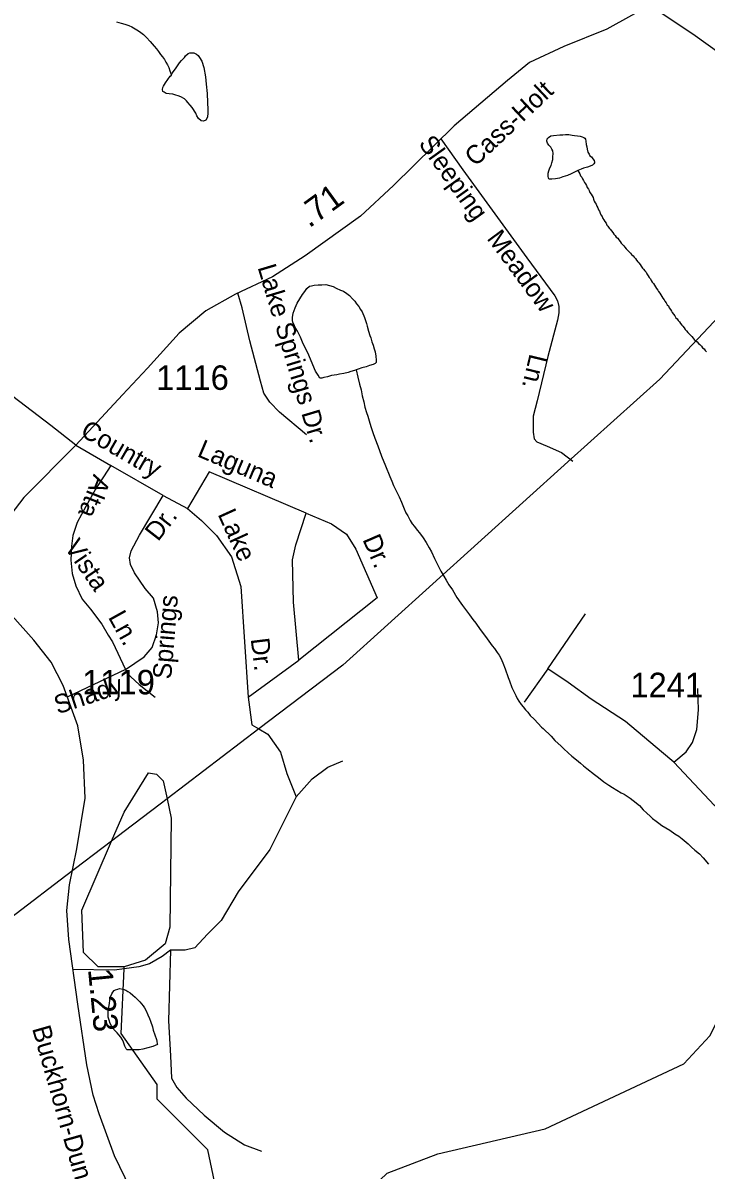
# Model space of a CAD drawing. Extents: x 2001466 to 2224147, y 644118 to 847247.
# Drawn here: x 2037525 to 2041017, y 673026 to 678885 of the extents above; entities that cross this region are included whole.
import ezdxf

# ---------------------------------------------------------------- set-up
doc = ezdxf.new("R2010")
doc.units = 0
for name, color, linetype in [('Exist Hydrographic Creek Single Shore', 7, 'Continuous'), ('Exist Hydrographic Misc Water Feature', 7, 'Continuous'), ('Exist Road Non-System Type 51', 7, 'Continuous'), ('Exist Road Non-System Type 51 Label', 7, 'Continuous'), ('Exist Road Secondary Mileage Hundredths English Label', 7, 'Continuous'), ('Exist Road Secondary Type 51 Attributed', 7, 'Continuous'), ('Exist Road Secondary Type 51 Label', 7, 'Continuous'), ('Exist Road Secondary Type 51 Number Label', 7, 'Continuous'), ('Exist Utilities Electrical Transmission Line', 7, 'Continuous')]:
    doc.layers.add(name, color=color, linetype=linetype)

msp = doc.modelspace()

# ---------------------------------------------------------------- linework, layer by layer
at = {"layer": 'Exist Hydrographic Creek Single Shore'}
msp.add_lwpolyline([(2038788.6, 672274), (2038930.7, 672300.6), (2039029.5, 672374), (2039278.6, 672907.1), (2039387.5, 673009.9), (2039645.7, 673109.6), (2040194.6, 673236.3), (2040902.7, 673569.6), (2041035.5, 673711.3), (2041110.6, 673860.7), (2041617.7, 674513.2), (2041766.5, 674605.3), (2042058.7, 674697.8), (2042616.7, 674673.3)], dxfattribs=at)
at = {"layer": 'Exist Hydrographic Misc Water Feature'}
msp.add_line((2038043.1, 674053.8), (2038043.6, 674064.1), dxfattribs=at)
for points in [[(2038004, 678890), (2038028, 678884), (2038046.1, 678878), (2038066, 678872.1), (2038082, 678864.1), (2038098.2, 678854.1), (2038116.2, 678844.1), (2038128.1, 678836.2), (2038142.2, 678826.2), (2038156.2, 678810.2), (2038176.1, 678790.3), (2038196.4, 678766.3), (2038208.3, 678752.3), (2038218.3, 678738.3), (2038228.4, 678724.4), (2038238.2, 678712.4), (2038248.5, 678698.4), (2038256.5, 678684.5), (2038264.5, 678670.5), (2038270.4, 678656.5), (2038276.4, 678640.5), (2038280.5, 678626.5), (2038282.5, 678616.5)], [(2038282.5, 678616.5), (2038288.5, 678628.5), (2038304.4, 678650.5), (2038326.4, 678680.6), (2038336.4, 678692.6), (2038350.4, 678708.6), (2038356.3, 678716.7), (2038370.3, 678728.6), (2038378.3, 678732.6), (2038388.3, 678732.6), (2038398.4, 678732.7), (2038412.3, 678724.7), (2038420.3, 678718.7), (2038428.3, 678708.8), (2038440.4, 678688.8), (2038450.4, 678656.8), (2038458.4, 678608.8), (2038462.5, 678572.9), (2038466.6, 678524.8), (2038468.7, 678478.9), (2038470.7, 678442.9), (2038470.7, 678424.9), (2038468.9, 678402.9), (2038460.9, 678388.9), (2038449, 678382.8), (2038436.9, 678384.8), (2038423, 678396.8), (2038415, 678410.8), (2038408.8, 678424.8), (2038390.8, 678452.7), (2038380.7, 678464.7), (2038368.8, 678478.7), (2038360.8, 678486.6), (2038350.6, 678496.7), (2038332.7, 678506.6), (2038318.6, 678512.6), (2038306.7, 678516.6), (2038290.7, 678520.5), (2038272.7, 678522.5), (2038256.7, 678524.5), (2038246.6, 678530.5), (2038240.7, 678534.5), (2038238.6, 678544.5), (2038240.7, 678554.5), (2038244.6, 678562.5), (2038254.6, 678578.4), (2038278.6, 678612.5), (2038282.5, 678616.5)], [(2040360.9, 678130.5), (2040341, 678120.4), (2040327.1, 678114.4), (2040309, 678106.3), (2040285, 678098.3), (2040267.2, 678092.3), (2040247.1, 678088.3), (2040229.1, 678086.2), (2040217.2, 678086.2), (2040213.1, 678088.2), (2040211.2, 678092.2), (2040209.2, 678102.2), (2040209.2, 678118.2), (2040213.1, 678130.2), (2040219, 678144.2), (2040225, 678156.2), (2040229.1, 678170.2), (2040233, 678188.2), (2040233, 678200.2), (2040234.8, 678218.2), (2040233, 678232.2), (2040228.9, 678240.2), (2040222.9, 678250.2), (2040212.9, 678260.2), (2040206.7, 678270.2), (2040202.8, 678280.2), (2040204.7, 678292.1), (2040210.8, 678300.1), (2040222.7, 678308.1), (2040236.9, 678310.2), (2040268.8, 678314.2), (2040284.8, 678314.2), (2040298.8, 678314.3), (2040314.8, 678314.3), (2040332.8, 678312.4), (2040344.7, 678310.4), (2040358.9, 678308.4), (2040372.8, 678306.4), (2040382.9, 678302.4), (2040392.7, 678300.5), (2040396.8, 678296.5), (2040400.7, 678290.5), (2040402.7, 678280.5), (2040404.8, 678264.5), (2040406.8, 678252.5), (2040408.9, 678240.5), (2040412.8, 678224.5), (2040418.9, 678214.5), (2040422.8, 678206.6), (2040430.8, 678200.6), (2040438.8, 678190.6), (2040445, 678182.6), (2040446.8, 678174.6), (2040447, 678170.6), (2040442.9, 678164.6), (2040437, 678158.6), (2040425.1, 678152.6), (2040410.9, 678148.5), (2040391.1, 678142.5), (2040379, 678138.5), (2040360.9, 678130.5)], [(2040360.9, 678130.5), (2040367.1, 678122.5), (2040371, 678114.5), (2040375.1, 678104.5), (2040381.2, 678096.5), (2040385.1, 678088.5), (2040391.1, 678080.5), (2040395.2, 678070.5), (2040401.1, 678062.5), (2040405.2, 678054.5), (2040409.1, 678044.6), (2040415.3, 678036.6), (2040419.4, 678028.6), (2040423.2, 678018.6), (2040429.2, 678010.6), (2040435.3, 678002.6), (2040439.2, 677992.7), (2040441.3, 677984.6), (2040445.2, 677974.6), (2040449.3, 677966.6), (2040455.4, 677958.6), (2040459.3, 677948.6), (2040463.4, 677940.6), (2040467.3, 677930.7), (2040471.4, 677922.7), (2040475.3, 677912.7), (2040479.4, 677904.7), (2040485.4, 677896.7), (2040489.5, 677886.7), (2040493.6, 677878.7), (2040499.5, 677870.8), (2040505.5, 677862.8), (2040509.6, 677852.8), (2040515.5, 677846.8), (2040521.5, 677836.8), (2040527.4, 677830.8), (2040533.6, 677822.8), (2040539.7, 677814.8), (2040545.7, 677806.8), (2040551.6, 677798.8), (2040557.6, 677790.9), (2040565.6, 677784.9), (2040571.7, 677776.9), (2040577.7, 677768.9), (2040583.6, 677760.9), (2040589.5, 677753), (2040595.7, 677747), (2040601.6, 677739), (2040607.8, 677731), (2040615.8, 677725), (2040621.7, 677717), (2040629.7, 677709), (2040635.7, 677703), (2040643.7, 677695), (2040649.8, 677689.1), (2040655.8, 677681.1), (2040661.9, 677673.1), (2040667.9, 677665.1), (2040673.8, 677659.1), (2040679.8, 677651.2), (2040685.9, 677643.2), (2040691.9, 677633.2), (2040697.8, 677627.2), (2040704, 677619.2), (2040709.9, 677611.2), (2040713.8, 677603.2), (2040720, 677593.2), (2040725.9, 677585.2), (2040732.1, 677577.2), (2040736, 677569.2), (2040741.9, 677561.3), (2040748.1, 677553.3), (2040754, 677545.3), (2040757.9, 677537.3), (2040764, 677529.3), (2040770.2, 677519.4), (2040774.1, 677513.4), (2040780, 677505.4), (2040786.2, 677495.4), (2040790.1, 677487.3), (2040796, 677479.3), (2040802.2, 677471.4), (2040806.1, 677463.4), (2040812.2, 677455.4), (2040818.2, 677445.4), (2040824.3, 677439.4), (2040828.2, 677429.4), (2040834.2, 677421.4), (2040840.3, 677413.4), (2040844.2, 677405.4), (2040850.2, 677397.5), (2040856.3, 677389.5), (2040862.3, 677379.5), (2040868.4, 677373.5), (2040874.4, 677365.5), (2040880.3, 677357.5), (2040886.3, 677349.5), (2040892.4, 677341.6), (2040898.4, 677335.6), (2040904.3, 677327.6)], [(2039229, 677112.5), (2039219.2, 677110.5), (2039201.1, 677104.5), (2039187.2, 677100.4), (2039165, 677094.4), (2039143.1, 677090.4), (2039129.2, 677088.4), (2039103.1, 677084.3), (2039081.2, 677078.2), (2039063.1, 677074.2), (2039053.3, 677070.2), (2039043.2, 677070.2), (2039035, 677086.2), (2039021.1, 677106.1), (2038980.9, 677200), (2038964.9, 677232), (2038954.9, 677254), (2038944.8, 677280), (2038928.8, 677309.9), (2038920.8, 677323.9), (2038912.8, 677337.9), (2038904.8, 677355.9), (2038902.6, 677365.9), (2038902.6, 677379.9), (2038906.7, 677401.9), (2038916.5, 677429.9), (2038926.6, 677453.9), (2038940.5, 677475.9), (2038954.5, 677497.9), (2038966.4, 677514), (2038976.4, 677528), (2038990.3, 677540), (2039000.4, 677542.1), (2039014.3, 677546.1), (2039034.4, 677548.1), (2039052.3, 677548.1), (2039074.2, 677548.2), (2039110.3, 677538.2), (2039126.3, 677530.2), (2039148.4, 677520.3), (2039164.4, 677514.3), (2039180.4, 677502.4), (2039194.4, 677492.4), (2039210.4, 677476.4), (2039222.5, 677464.5), (2039230.5, 677450.5), (2039242.6, 677436.5), (2039250.6, 677420.5), (2039258.6, 677408.6), (2039270.7, 677380.5), (2039280.7, 677350.5), (2039284.6, 677336.6), (2039290.7, 677310.6), (2039298.7, 677288.6), (2039302.8, 677276.6), (2039308.8, 677256.6), (2039314.9, 677238.7), (2039320.9, 677220.7), (2039324.8, 677204.7), (2039328.9, 677182.7), (2039330.9, 677162.7), (2039330.9, 677150.7), (2039325, 677144.7), (2039314.9, 677140.7), (2039296.9, 677134.6), (2039279.1, 677128.6), (2039256.9, 677122.6), (2039239.1, 677116.5), (2039229, 677112.5)], [(2040904.3, 677327.6), (2040910.5, 677319.6), (2040916.4, 677311.6), (2040924.4, 677303.6), (2040930.5, 677297.6), (2040936.5, 677289.6), (2040944.5, 677283.6), (2040950.4, 677275.7), (2040956.4, 677267.7), (2040964.4, 677261.7), (2040970.5, 677255.7), (2040978.5, 677247.7), (2040984.5, 677241.8), (2040992.7, 677233.8), (2040998.6, 677225.8), (2041006.6, 677219.8), (2041012.6, 677211.8), (2041018.5, 677205.8)], [(2039229, 677112.5), (2039237, 677076.5), (2039245.2, 677040.6), (2039253.2, 677010.6), (2039259.4, 676980.6), (2039267.4, 676950.6), (2039273.3, 676922.6), (2039281.5, 676894.7), (2039287.5, 676876.7), (2039297.5, 676840.7), (2039305.5, 676818.7), (2039313.5, 676792.8), (2039323.8, 676764.8), (2039339.8, 676724.8), (2039357.8, 676672.8), (2039377.9, 676622.9), (2039400, 676568.9), (2039410.1, 676544.9), (2039420.1, 676523), (2039434.1, 676491), (2039448.2, 676465.1), (2039460.1, 676437), (2039474.3, 676403.1), (2039482.3, 676383.1), (2039492.3, 676367.1), (2039504.4, 676343.2), (2039514.5, 676327.2), (2039526.6, 676313.2), (2039540.5, 676295.2), (2039552.4, 676281.3), (2039570.6, 676255.3), (2039586.6, 676231.3), (2039600.8, 676203.4), (2039612.7, 676183.4), (2039628.7, 676149.5), (2039638.9, 676129.5), (2039648.8, 676109.4), (2039660.9, 676085.5), (2039676.9, 676059.5), (2039689, 676039.5), (2039702.9, 676015.6), (2039720.9, 675989.6), (2039743.1, 675949.7), (2039763, 675921.7), (2039771.2, 675909.7), (2039807.3, 675861.8), (2039825.3, 675837.8), (2039839.3, 675819.9), (2039861.4, 675787.9), (2039889.5, 675752), (2039923.5, 675704.1), (2039935.6, 675690.1), (2039949.6, 675670.1), (2039959.6, 675656.1), (2039967.6, 675640.2), (2039977.7, 675616.1), (2039989.8, 675586.2), (2040005.8, 675542.2), (2040011.7, 675524.3), (2040023.8, 675490.3), (2040032, 675474.3), (2040043.9, 675450.3), (2040051.9, 675434.3), (2040059.9, 675420.3), (2040072, 675404.4), (2040082, 675392.4), (2040094.1, 675376.4), (2040106, 675364.5), (2040118.1, 675348.5), (2040138.2, 675328.5), (2040158.1, 675306.6), (2040176.2, 675288.6), (2040184.2, 675280.6), (2040224.3, 675242.7), (2040244.2, 675220.7), (2040276.2, 675190.8), (2040290.4, 675176.8), (2040312.5, 675156.8), (2040330.4, 675140.9), (2040354.4, 675121), (2040374.4, 675105), (2040390.6, 675091), (2040406.6, 675077), (2040446.6, 675047.1), (2040466.7, 675031.2), (2040494.6, 675009.2), (2040520.6, 674991.3), (2040538.7, 674979.3), (2040560.6, 674967.3), (2040582.8, 674953.4), (2040598.8, 674945.4), (2040628.7, 674925.4), (2040644.7, 674913.5), (2040676.7, 674887.6), (2040694.9, 674865.6), (2040714.8, 674849.6), (2040730.8, 674833.7), (2040742.9, 674821.7), (2040761, 674807.8), (2040775.1, 674797.8)], [(2037978.6, 674706.3), (2038042.6, 674854.9), (2038166.6, 675055.7), (2038208.7, 675048.3), (2038241.7, 675014.8), (2038262.1, 674922.1)], [(2038262.1, 674922.1), (2038283.7, 674823.7), (2038276.8, 674266.1), (2038251.7, 674181.3), (2038151.7, 674098), (2038043.6, 674064.1)], [(2040775.1, 674797.8), (2040791.1, 674785.9), (2040831.1, 674761.9), (2040856.9, 674744), (2040877, 674732), (2040895.1, 674718), (2040925.2, 674692.1), (2040943.1, 674676.1), (2040959, 674660.2), (2040983.2, 674642.2), (2041001.3, 674620.2), (2041029.2, 674588.3)], [(2038043.6, 674064.1), (2037910.7, 674063.5), (2037835.7, 674137.3), (2037826.7, 674354), (2037978.6, 674706.3)], [(2038788.6, 672274), (2038788.6, 672349.4), (2038537.6, 672813.9), (2038470.5, 673130.2), (2038211.6, 673388.1), (2038211.6, 673463.6), (2038027.6, 673723.2), (2038043.1, 674053.8)], [(2038119.5, 673641.1), (2038095.5, 673640.9), (2038057.6, 673640.9), (2038053.5, 673644.9), (2038045.5, 673658.9), (2038039.5, 673678.9), (2038033.6, 673690.8), (2038025.4, 673704.8), (2038015.3, 673716.8), (2038007.3, 673726.8), (2037997.5, 673736.8), (2037983.3, 673752.8), (2037977.4, 673762.7), (2037971.2, 673774.7), (2037965.3, 673792.7), (2037961.2, 673806.7), (2037961.2, 673832.7), (2037965.1, 673856.7), (2037967.1, 673878.7), (2037969.2, 673892.7), (2037971.2, 673900.7), (2037974.9, 673914.7), (2037979, 673926.7), (2037985, 673934.7), (2037991.1, 673942.7), (2037999.1, 673946.8), (2038011, 673950.8)], [(2038011, 673950.8), (2038019, 673952.8), (2038037.1, 673950.8), (2038051, 673944.8), (2038061, 673938.8), (2038072.9, 673930.9), (2038087.1, 673918.9), (2038099, 673909), (2038111.1, 673897), (2038123.2, 673885), (2038131.2, 673875), (2038139.2, 673865), (2038147.2, 673855), (2038155.2, 673839.1), (2038163.2, 673819.1), (2038171.4, 673801.1), (2038177.3, 673787.1), (2038187.4, 673757.2), (2038191.5, 673741.2), (2038199.5, 673717.2), (2038207.5, 673693.1), (2038209.3, 673685.2), (2038211.6, 673671.2), (2038213.6, 673667.2), (2038189.6, 673657.1), (2038137.5, 673643.1), (2038119.5, 673641.1)]]:
    msp.add_lwpolyline(points, dxfattribs=at)
at = {"layer": 'Exist Road Non-System Type 51'}
for p, q in [((2038241.3, 676471.5), (2038365.9, 676405.7)), ((2040207.8, 675585.9), (2040400.5, 675867)), ((2038676.4, 675441.1), (2038935.6, 675630.2)), ((2040207.8, 675585.9), (2040087.8, 675415.4))]:
    msp.add_line(p, q, dxfattribs=at)
for points in [[(2039660.8, 678292.2), (2039773.1, 678134.7), (2040100.5, 677685.4), (2040243.5, 677491.8), (2040258.2, 677465), (2040264.9, 677436.9), (2040264.9, 677404.8), (2040256.9, 677366.1), (2040208.7, 677181.5), (2040153.9, 676954.8), (2040133.9, 676877.2), (2040132.6, 676831.7), (2040132.6, 676795.6), (2040137.9, 676760.9), (2040151.3, 676744.8), (2040204.7, 676723.4), (2040278.2, 676691.3), (2040335.7, 676645.9)], [(2038973.9, 676781.5), (2038836.3, 676897.8), (2038786.8, 676948.6), (2038757.4, 676994.1), (2038740.1, 677055.6), (2038685.3, 677261.5), (2038645.2, 677430), (2038624.4, 677505.5)], [(2037795.3, 676728.2), (2037974, 676624.2)], [(2037974, 676624.2), (2037896.5, 676503.9), (2037847.1, 676415.6), (2037803, 676334), (2037780.3, 676267.2), (2037773.6, 676212.4), (2037770.9, 676140.4), (2037776.3, 676073.6), (2037795, 676010.7), (2037828.4, 675942.5), (2037871.1, 675891.7), (2037928.6, 675814.2), (2037960.7, 675758), (2037983.4, 675724.6), (2038050.2, 675582.6)], [(2038241.3, 676471.5), (2037974, 676624.2)], [(2038973.4, 676381.1), (2038476.5, 676591.8), (2038365.9, 676405.7)], [(2038050.2, 675582.6), (2038145.1, 675648.1), (2038185.2, 675694.9), (2038207.9, 675760.4), (2038218.6, 675820.6), (2038213.3, 675876.7), (2038191.9, 675946.3), (2038150.4, 675997.1), (2038095.7, 676077.3), (2038075.6, 676118.8), (2038070.3, 676153.5), (2038078.3, 676188.3), (2038121, 676269.6), (2038241.3, 676471.5)], [(2038365.9, 676405.7), (2038438.7, 676343.3), (2038514.4, 676267.7), (2038591.7, 676158.3), (2038639.8, 676005.9), (2038676.4, 675441.1)], [(2038935.6, 675630.2), (2038908.6, 675927.3), (2038903.2, 676143.4), (2038919.4, 676219.1), (2038973.4, 676381.1)], [(2038973.4, 676381.1), (2039103, 676327.1), (2039178.6, 676273.1), (2039227.2, 676197.5), (2039335.2, 675948.9), (2038935.6, 675630.2)], [(2038050.2, 675582.6), (2037752, 675442.2)], [(2038050.2, 675582.6), (2038055.3, 675565.4), (2038120.1, 675505.9), (2038201.1, 675441.1)], [(2040852, 675109.1), (2040915.2, 675162.8), (2040946.8, 675210.1), (2040968.9, 675276.5), (2040978.4, 675377.5), (2040975.2, 675484.9)], [(2038676.4, 675441.1), (2038695.3, 675300.7), (2038731.1, 675279.1)], [(2038731.1, 675279.1), (2038776.3, 675252), (2038841.1, 675160.2), (2038873.5, 675052.1), (2038922.1, 674933.3)], [(2038922.1, 674933.3), (2039003.1, 675025.1), (2039084.1, 675084.6), (2039159.7, 675117)], [(2038922.1, 674933.3), (2038787.1, 674663.2), (2038625.1, 674447.1), (2038538.7, 674301.2), (2038468.4, 674231), (2038403.6, 674160.7), (2038355, 674149.9), (2038279.4, 674149.9)], [(2038279.4, 674149.9), (2038236.2, 674117.5), (2038171.4, 674079.7), (2038117.4, 674063.5), (2038043.1, 674053.8)], [(2038279.4, 674149.9), (2038268.6, 673788), (2038279.4, 673609.7), (2038284.8, 673496.2), (2038311.8, 673447.6), (2038360.4, 673393.6), (2038452.2, 673307.2), (2038554.9, 673220.7), (2038657.5, 673155.9), (2038743.9, 673123.5)], [(2038043.1, 674053.8), (2037993.2, 674047.3), (2037781, 674051.4)]]:
    msp.add_lwpolyline(points, dxfattribs=at)
at = {"layer": 'Exist Road Secondary Type 51 Attributed'}
for points in [[(2040729.4, 678974), (2040636, 678923.3), (2040509.3, 678853.6), (2040289.7, 678764.9), (2040114.5, 678682.5), (2040002.6, 678591.6), (2039729.2, 678359.2), (2039418.9, 678055), (2039250, 677898.7), (2038968.1, 677695.8), (2038801.3, 677588.1), (2038611.3, 677499.4), (2038459.3, 677414.9), (2038324.2, 677300.8), (2038161.6, 677121.2), (2038033.9, 676986), (2037795.3, 676728.2)], [(2043108.3, 677828), (2042846.4, 677908.2), (2042053.6, 678130), (2041878.4, 678187), (2041760.2, 678252.5), (2041561.7, 678375.1), (2041214.4, 678637), (2040961.1, 678818.7), (2040729.4, 678974)], [(2037795.3, 676728.2), (2037668.7, 676828.6), (2037406.9, 677027.2), (2037163, 677244.8), (2036937.1, 677511), (2036806.3, 677654.7), (2036698.6, 677743.4), (2036552.9, 677813.1), (2036360.5, 677852), (2035935.2, 677901.6), (2035429.8, 677967.7), (2035335.5, 677987)], [(2037795.3, 676728.2), (2037530.4, 676462), (2037424.8, 676322.6), (2037359.4, 676210.6), (2037307.6, 676070.1)], [(2041395.2, 675927), (2041422.8, 675745.4), (2041459.1, 675620.7), (2041516.8, 675458), (2041578.3, 675306.5), (2041618.6, 675195.9), (2041621.8, 675135.9), (2041617, 675066.5), (2041593.3, 674990.7), (2041532.6, 674905.4), (2041488.3, 674865.9), (2041452, 674843.8), (2041319.4, 674802.8), (2041204.9, 674807.5), (2041132.3, 674829.6), (2041059.7, 674888), (2040852, 675109.1), (2040788.9, 675162.8), (2040605.7, 675317.5), (2040428.9, 675431.2), (2040312, 675516.5), (2040207.8, 675585.9)], [(2038075.8, 672930.3), (2037992.6, 673099.8), (2037914.4, 673313.6), (2037883.5, 673408.2), (2037851.8, 673564.5), (2037805.4, 673873), (2037760, 674204.7), (2037749.4, 674352.5), (2037764.2, 674483.5), (2037800.1, 674667.3), (2037843.4, 674925.1), (2037834.9, 675119.4), (2037805.4, 675294.8), (2037730.4, 675501.8), (2037669.2, 675620.1), (2037580.5, 675732.1), (2037470.7, 675856.8)]]:
    msp.add_lwpolyline(points, dxfattribs=at)
at = {"layer": 'Exist Utilities Electrical Transmission Line'}
for p, q in [((2038731.1, 675279.1), (2038262.1, 674922.1)), ((2038227, 674895.4), (2038043.5, 674755.8)), ((2038262.1, 674922.1), (2038227, 674895.4)), ((2038043.5, 674755.8), (2037978.6, 674706.3)), ((2037978.6, 674706.3), (2037744.9, 674528.5))]:
    msp.add_line(p, q, dxfattribs=at)
for points in [[(2041828.3, 678162.7), (2041637.6, 677974.8), (2040780.1, 677066.2), (2040310.1, 676642.5)], [(2040310.1, 676642.5), (2039159.6, 675605.3), (2038731.1, 675279.1)], [(2037744.9, 674528.5), (2037236, 674141.1), (2033639.2, 671192.9)]]:
    msp.add_lwpolyline(points, dxfattribs=at)

# ---------------------------------------------------------------- texts
at = {"layer": 'Exist Road Non-System Type 51 Label'}
for s, rotation, p in [('Sleeping', 305.54528, (2039544.3, 678268.4)), ('Meadow', 306.47021, (2039892.8, 677783.7)), ('Lake Springs Dr.', 286.69233, (2038724.1, 677637.2)), ('Ln.', 256.51653, (2040116.1, 677199.2)), ('Country', 330.03553, (2037813.2, 676779.8)), ('Laguna', 337.01823, (2038411.2, 676673)), ('Alta', 248.32648, (2037887.4, 676584.2)), ('Dr.', 52.13726, (2038215.8, 676232.9)), ('Lake', 294.43418, (2038519.2, 676376.1)), ('Vista', 304.36853, (2037734.2, 676207.8)), ('Dr.', 293.48933, (2039259.2, 676247.3)), ('Springs', 85.30294, (2038282.8, 675530.4)), ('Ln.', 299.04391, (2037958.8, 675850.4)), ('Dr.', 277.04277, (2038689.1, 675739)), ('Shady', 18.20663, (2037702.8, 675353.3))]:
    msp.add_text(s, height=95, rotation=rotation, dxfattribs=at).set_placement(p)
at = {"layer": 'Exist Road Secondary Mileage Hundredths English Label'}
for s, rotation, p in [('.71', 35.90059, (2038988.2, 677834.7)), ('1.23', 275.59039, (2037857.8, 674051.2))]:
    msp.add_text(s, height=125, rotation=rotation, dxfattribs=at).set_placement(p)
at = {"layer": 'Exist Road Secondary Type 51 Label'}
for s, rotation, p in [('Cass-Holt', 43.23251, (2039837.6, 678147.4)), ('Buckhorn-Duncan', 285.84613, (2037571.4, 673749.8))]:
    msp.add_text(s, height=95, rotation=rotation, dxfattribs=at).set_placement(p)
at = {"layer": 'Exist Road Secondary Type 51 Number Label'}
for s, p in [('1116', (2038205.9, 677010.9)), ('1119', (2037828, 675455.8)), ('1241', (2040629.8, 675441.3))]:
    msp.add_text(s, height=125, dxfattribs=at).set_placement(p)

doc.saveas('drawing.dxf')
